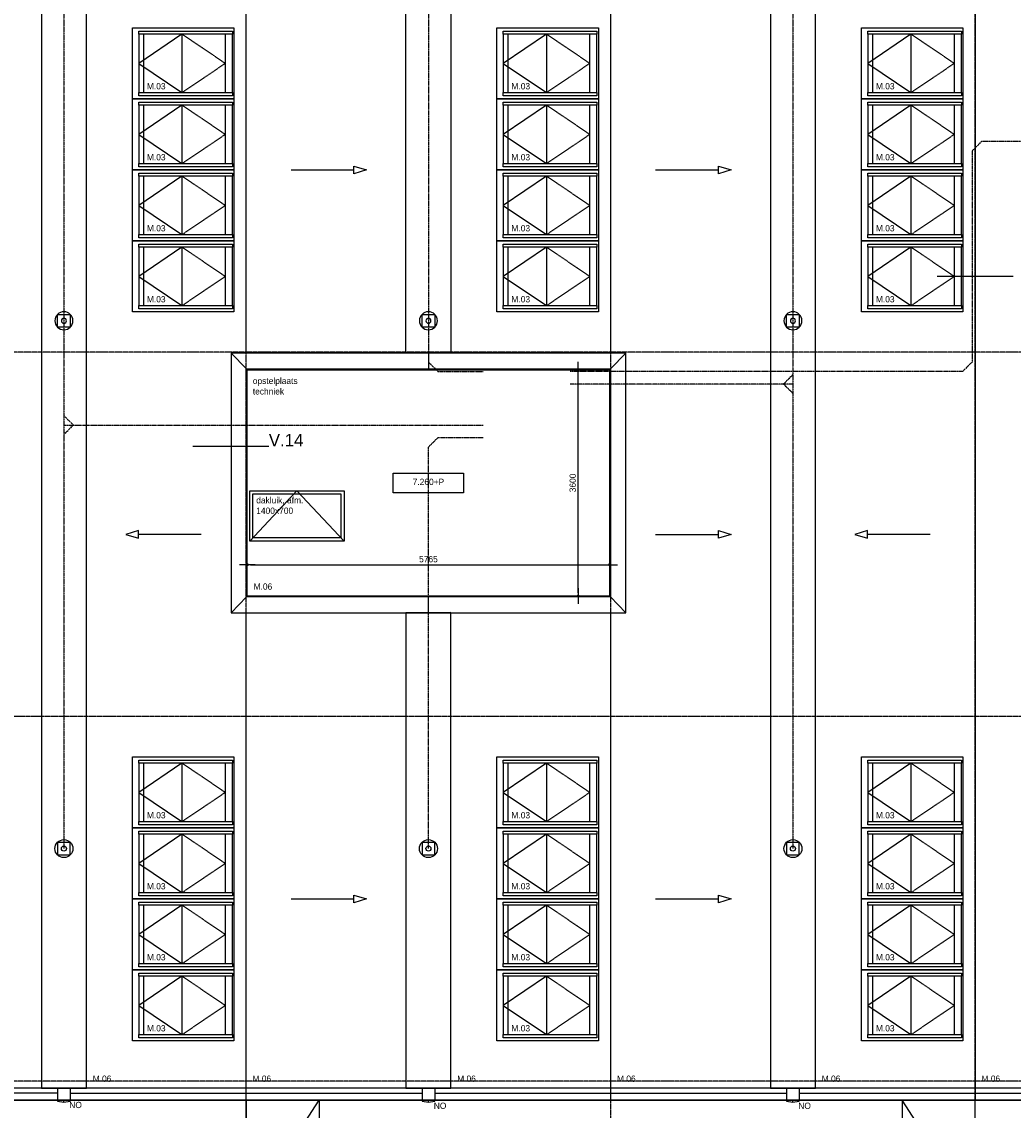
# Model space of a CAD drawing. Header units: millimetres. Extents: x -297000 to 504135, y -166520 to 252050.
# Tile 412 of 416: x 133454 to 149230, y 8962 to 26282. Entities that reach past the tile are written whole.
import ezdxf

# ---------------------------------------------------------------- set-up
doc = ezdxf.new("R2010")
doc.units = ezdxf.units.MM
doc.header["$MEASUREMENT"] = 0
for name, pattern in [('ACAD_ISO10W100', [18, 12, -3, 0, -3]), ('CENTER', [50.8, 31.75, -6.35, 6.35, -6.35]), ('HIDDEN2', [4.7625, 3.175, -1.5875])]:
    doc.linetypes.add(name, pattern=pattern)
doc.layers.get('Defpoints').update_dxf_attribs({"color": 6})
for name, color, linetype in [('010_D0050_D', 1, 'Continuous'), ('010_HMA', 9, 'Continuous'), ('010_T0050_T', 4, 'Continuous'), ('010_T0100_T', 4, 'Continuous'), ('010_T0200_T', 4, 'Continuous'), ('040_AXPRI_B', 9, 'CENTER'), ('068_HATCH_H', 8, 'Continuous'), ('080_SYMB_DETAIL', 4, 'Continuous'), ('240_STAIR_G', 1, 'Continuous'), ('310_WINDO_E', 1, 'Continuous'), ('410_WAFEX_G', 1, 'Continuous'), ('470_ROOF_G', 4, 'Continuous'), ('520_DRAIN_E', 8, 'Continuous'), ('520_DRAIN_G', 2, 'Continuous')]:
    doc.layers.add(name, color=color, linetype=linetype)
doc.styles.add('VMX 1 SMALL 100', font='unvr55w.TTF', dxfattribs={"height": 100})
doc.styles.add('VMX 2 MEDIUM 100', font='unvr55w.TTF', dxfattribs={"height": 200})
doc.styles.add('VMX 2 MEDIUM 50', font='unvr55w.TTF', dxfattribs={"height": 100})
doc.styles.add('VMX 3 BIG 200', font='unvr55w.TTF', dxfattribs={"height": 800})
doc.dimstyles.new('VMX 50', dxfattribs={"dimscale": 50, "dimtxt": 1, "dimasz": 1, "dimexe": 2, "dimexo": 2, "dimgap": 0.7, "dimtad": 1, "dimdec": 0, "dimdsep": 46, "dimtxsty": 'VMX 2 MEDIUM 50', "dimblk1": 'VMX-DIM-ARROW', "dimblk2": 'VMX-DIM-ARROW', "dimsah": 1, "dimcen": 1, "dimdle": 2, "dimse1": 1, "dimse2": 1, "dimclrd": 256, "dimclre": 256, "dimclrt": 256, "dimadec": 0, "dimazin": 0, "dimtm": 1e-09, "dimtfac": 1, "dimtdec": 0, "dimtmove": 2, "dimatfit": 2, "dimldrblk": 'VMX-DIM-ARROW', "dimfxl": 0, "dimtolj": 2, "dimlwd": -1, "dimarcsym": 0})

# ---------------------------------------------------------------- blocks, each defined once
blk = doc.blocks.new('VMX-DIM-ARROW')
h = blk.add_hatch(color=256)
edge = h.paths.add_edge_path()
edge.add_arc((0, 0), 0.5, 0, 360)
for p, q in [((-2.5, 0), (2.5, 0)), ((0, 2.5), (0, -2.5))]:
    blk.add_line(p, q)
blk = doc.blocks.new('*D473')
at = {"layer": '010_D0050_D'}
blk.add_line((137092, 17643), (142757, 17643), dxfattribs=at)
at = {"layer": 'Defpoints', "color": 0}
for p in [(137042, 20994), (142807, 20994), (142807, 17643)]:
    blk.add_point(p, dxfattribs=at)
at = {"layer": '010_D0050_D', "xscale": 50, "yscale": 50, "zscale": 50, "rotation": 180}
blk.add_blockref('VMX-DIM-ARROW', (137042, 17643), dxfattribs=at)
at = {"layer": '010_D0050_D', "xscale": 50, "yscale": 50, "zscale": 50}
blk.add_blockref('VMX-DIM-ARROW', (142807, 17643), dxfattribs=at)
at = {"layer": '010_D0050_D', "insert": (139925, 17730), "char_height": 100, "attachment_point": 5, "style": 'VMX 2 MEDIUM 50'}
blk.add_mtext('\\A2;5765', dxfattribs=at)
blk = doc.blocks.new('*D474')
at = {"layer": '010_D0050_D'}
blk.add_line((142307, 17194), (142307, 20694), dxfattribs=at)
at = {"layer": 'Defpoints', "color": 0}
for p in [(140581, 20744), (142307, 20744), (140756, 17144)]:
    blk.add_point(p, dxfattribs=at)
at = {"layer": '010_D0050_D', "xscale": 50, "yscale": 50, "zscale": 50}
for p, rotation in [((142307, 20744), 90), ((142307, 17144), 270)]:
    blk.add_blockref('VMX-DIM-ARROW', p, dxfattribs=dict(at, rotation=rotation))
at = {"layer": '010_D0050_D', "insert": (142221, 18944), "char_height": 100, "attachment_point": 5, "rotation": 90, "style": 'VMX 2 MEDIUM 50'}
blk.add_mtext('\\A2;3600', dxfattribs=at)
blk = doc.blocks.new('HMA_01')
at = {"layer": '520_DRAIN_E'}
blk.add_lwpolyline([(-100, -100), (100, -100), (100, 100), (-100, 100)], close=True, dxfattribs=at)
blk.add_circle((0, 0), 40, dxfattribs=at)
at = {"layer": '520_DRAIN_G', "color": 1}
blk.add_circle((0, 0), 143, dxfattribs=at)
blk = doc.blocks.new('VELUX_aanzicht')
at = {"layer": '310_WINDO_E', "color": 8}
blk.add_lwpolyline([(-1615, 565), (0, 565), (0, -565), (-1615, -565)], close=True, dxfattribs=at)
at = {"layer": '310_WINDO_E'}
for points in [[(-1515, 515), (-25, 515), (-25, 465), (-1515, 465), (-1515, 515)], [(-1515, -465), (-25, -465), (-25, -515), (-1515, -515), (-1515, -465)]]:
    blk.add_lwpolyline(points, dxfattribs=at)
for points in [[(-1515, -465), (-1435, -465), (-1435, 465), (-1515, 465)], [(-140, -465), (-25, -465), (-25, 465), (-140, 465)]]:
    blk.add_lwpolyline(points, close=True, dxfattribs=at)
at = {"layer": '310_WINDO_E', "color": 8}
for points in [[(-827.5, 465), (-1515, 0), (-827.5, -465)], [(-827.5, 465), (-827.5, -465)]]:
    blk.add_lwpolyline(points, dxfattribs=at)
at = {"layer": '310_WINDO_E', "color": 8, "linetype": 'HIDDEN2'}
blk.add_lwpolyline([(-827.5, -465), (-140, 0), (-827.5, 465)], dxfattribs=at)
at = {"layer": '010_T0100_T', "insert": (-1385, -415), "char_height": 100, "attachment_point": 7, "style": 'VMX 2 MEDIUM 100'}
blk.add_mtext('M.03', dxfattribs=at)
blk = doc.blocks.new('GRID01')
at = {"layer": '040_AXPRI_B', "linetype": 'ACAD_ISO10W100'}
for p, q in [((-17400, -3742), (-17400, 26942)), ((-11600, -3742), (-11600, 26942)), ((-5800, -3742), (-5800, 26942)), ((3742, 11600), (-26942, 11600)), ((3750, 5800), (-26942, 5800)), ((3742, 0), (-26942, 0))]:
    blk.add_line(p, q, dxfattribs=at)
blk = doc.blocks.new('1006_X-01.02')
at = {"color": 8}
blk.add_lwpolyline([(5857, 8593), (6607, 9393), (7357, 8593)], dxfattribs=at)
at = {"layer": '068_HATCH_H'}
for points in [[(7515, 14561), (7715, 14500), (7515, 14439), (7515, 14561)], [(13315, 14561), (13515, 14500), (13315, 14439), (13315, 14561)], [(6515, 14500), (7515, 14500)], [(12315, 14500), (13315, 14500)], [(4085, 8761), (3885, 8700), (4085, 8639), (4085, 8761)], [(5085, 8700), (4085, 8700)], [(12315, 8700), (13315, 8700)], [(13315, 8761), (13515, 8700), (13315, 8639), (13315, 8761)], [(15685, 8761), (15485, 8700), (15685, 8639), (15685, 8761)], [(16685, 8700), (15685, 8700)], [(7515, 2961), (7715, 2900), (7515, 2839), (7515, 2961)], [(13315, 2961), (13515, 2900), (13315, 2839), (13315, 2961)], [(6515, 2900), (7515, 2900)], [(12315, 2900), (13315, 2900)]]:
    blk.add_lwpolyline(points, dxfattribs=at)
at = {"layer": '240_STAIR_G', "color": 8}
for points in [[(6960, -2100), (5800, -2100), (5800, -300), (6960, -300)], [(16240, -2100), (17400, -2100), (17400, -300), (16240, -300)]]:
    blk.add_lwpolyline(points, close=True, dxfattribs=at)
for points in [[(5800, -300), (5800, -2100), (17400, -2100), (17400, -300), (5800, -300)], [(5800, -2100), (6960, -300)], [(17400, -2100), (16240, -300)]]:
    blk.add_lwpolyline(points, dxfattribs=at)
at = {"layer": '410_WAFEX_G', "color": 3}
blk.add_lwpolyline([(-300, -300), (23500, -300), (23500, 23500), (-300, 23500)], close=True, dxfattribs=at)
at = {"layer": '410_WAFEX_G'}
blk.add_lwpolyline([(-295, -295), (23495, -295), (23495, 23495), (-295, 23495)], close=True, dxfattribs=at)
for points in [[(2900, -300), (2900, -295)], [(8700, -300), (8700, -295)], [(14500, -300), (14500, -295)]]:
    blk.add_lwpolyline(points, dxfattribs=at)
at = {"layer": '470_ROOF_G', "color": 1}
for points in [[(2800, -189), (-194, -189), (-194, 23389), (2800, 23389)], [(23312, 23312), (23312, -112), (-112, -112), (-112, 23312), (23312, 23312)], [(2542, -112), (3258, -112), (3258, 23312), (2543, 23312), (2542, -112)], [(8342, 23312), (9058, 23312), (9058, 11583), (8342, 11583), (8342, 23312)], [(14858, 23312), (14142, 23312), (14142, -112), (14858, -112), (14858, 23312)], [(5560, 11583), (5560, 7454), (11840, 7454), (11840, 11583), (5560, 11583)], [(5804, 11333), (5560, 11583)], [(8700, 11583), (8700, 11319)], [(11597, 11333), (11840, 11583)], [(11597, 7704), (5804, 7704), (5804, 11333), (11597, 11333), (11597, 7704)], [(5818, 11319), (5804, 11333)], [(5804, 7704), (5560, 7454)], [(8700, 7454), (8700, 7718)], [(11597, 7704), (11840, 7454)], [(8342, -112), (9058, -112), (9058, 7455), (8342, 7454), (8342, -112)], [(2800, -112), (2800, -295)], [(3000, -112), (3000, -295)], [(8600, -112), (8600, -295)], [(8800, -112), (8800, -295)], [(14400, -112), (14400, -295)], [(14600, -112), (14600, -295)], [(2800, -300), (2800, -320), (2900, -335), (3000, -320), (3000, -300)], [(3000, -189), (8600, -189)], [(8600, -300), (8600, -320), (8700, -335), (8800, -320), (8800, -300)], [(8800, -189), (14400, -189)], [(14400, -300), (14400, -320), (14500, -335), (14600, -320), (14600, -300)], [(14600, -189), (20200, -189)]]:
    blk.add_lwpolyline(points, dxfattribs=at)
at = {"layer": '470_ROOF_G', "color": 2}
for points in [[(5800, 11583), (5800, 23500)], [(11600, 11583), (11600, 23500)], [(17400, 23500), (17400, -300)], [(5800, -300), (5800, 7454)], [(11600, -300), (11600, 7454)]]:
    blk.add_lwpolyline(points, dxfattribs=at)
at = {"layer": '470_ROOF_G', "color": 8}
blk.add_lwpolyline([(5818, 11319), (11583, 11319), (11583, 7718), (5818, 7718)], close=True, dxfattribs=at)
for points in [[(11583, 11319), (11597, 11333)], [(5818, 7718), (5804, 7704)], [(11583, 7718), (11597, 7704)], [(2900, -335), (2900, -300)], [(8700, -335), (8700, -300)], [(14500, -335), (14500, -300)]]:
    blk.add_lwpolyline(points, dxfattribs=at)
at = {"layer": '470_ROOF_G', "color": 1}
for points in [[(5857, 9393), (7357, 9393), (7357, 8593), (5857, 8593)], [(5907, 9343), (7307, 9343), (7307, 8643), (5907, 8643)]]:
    blk.add_lwpolyline(points, close=True, dxfattribs=at)
at = {"layer": '520_DRAIN_E', "linetype": 'CENTER', "ltscale": 0.5}
for points in [[(2900, 19500), (2900, 3700)], [(8700, 19500), (8699, 11443), (8849, 11293), (9572, 11293)], [(14500, 19500), (14500, 3700)], [(20300, 14950), (17500, 14950), (17350, 14800), (17350, 11443), (17200, 11293), (10952, 11293)], [(14500, 11093), (10952, 11093)], [(14500, 11243), (14350, 11093)], [(14500, 10943), (14350, 11093)], [(2900, 10590), (3050, 10440)], [(2900, 10440), (9572, 10440)], [(2900, 10290), (3050, 10440)], [(8700, 3700), (8700, 10090), (8850, 10240), (9572, 10240)]]:
    blk.add_lwpolyline(points, dxfattribs=at)
for name, p in [('GRID01', (23200, 0)), ('VELUX_aanzicht', (5605, 16195)), ('VELUX_aanzicht', (11405, 16195)), ('VELUX_aanzicht', (17205, 16195)), ('VELUX_aanzicht', (5605, 15065)), ('VELUX_aanzicht', (11405, 15065)), ('VELUX_aanzicht', (17205, 15065)), ('VELUX_aanzicht', (5605, 13935)), ('VELUX_aanzicht', (11405, 13935)), ('VELUX_aanzicht', (17205, 13935)), ('VELUX_aanzicht', (5605, 12805)), ('VELUX_aanzicht', (11405, 12805)), ('VELUX_aanzicht', (17205, 12805)), ('VELUX_aanzicht', (5605, 4595)), ('VELUX_aanzicht', (11405, 4595)), ('VELUX_aanzicht', (17205, 4595)), ('VELUX_aanzicht', (5605, 3465)), ('VELUX_aanzicht', (11405, 3465)), ('VELUX_aanzicht', (17205, 3465)), ('VELUX_aanzicht', (5605, 2335)), ('VELUX_aanzicht', (11405, 2335)), ('VELUX_aanzicht', (17205, 2335)), ('VELUX_aanzicht', (5605, 1205)), ('VELUX_aanzicht', (11405, 1205)), ('VELUX_aanzicht', (17205, 1205))]:
    blk.add_blockref(name, p)
at = {"layer": '010_HMA', "xscale": -1, "rotation": 180}
for p in [(2900, 12100), (8700, 12100), (14500, 12100)]:
    blk.add_blockref('HMA_01', p, dxfattribs=at)
at = {"layer": '010_HMA'}
for p in [(2900, 3700), (8700, 3700), (14500, 3700)]:
    blk.add_blockref('HMA_01', p, dxfattribs=at)
blk = doc.blocks.new('*D777')
at = {"layer": '010_D0050_D'}
blk.add_line((131275, 6425), (136975, 6425), dxfattribs=at)
at = {"layer": 'Defpoints', "color": 0}
for p in [(131225, 9425), (137025, 9425), (137025, 6425)]:
    blk.add_point(p, dxfattribs=at)
at = {"layer": '010_D0050_D', "xscale": 50, "yscale": 50, "zscale": 50, "rotation": 180}
blk.add_blockref('VMX-DIM-ARROW', (131225, 6425), dxfattribs=at)
at = {"layer": '010_D0050_D', "xscale": 50, "yscale": 50, "zscale": 50}
blk.add_blockref('VMX-DIM-ARROW', (137025, 6425), dxfattribs=at)
at = {"layer": '010_D0050_D', "insert": (134125, 6512), "char_height": 100, "attachment_point": 5, "style": 'VMX 2 MEDIUM 50'}
blk.add_mtext('\\A2;5800', dxfattribs=at)
blk = doc.blocks.new('*D778')
at = {"layer": '010_D0050_D'}
blk.add_line((148675, 6425), (154375, 6425), dxfattribs=at)
at = {"layer": 'Defpoints', "color": 0}
for p in [(148625, 9425), (154425, 9425), (154425, 6425)]:
    blk.add_point(p, dxfattribs=at)
at = {"layer": '010_D0050_D', "xscale": 50, "yscale": 50, "zscale": 50, "rotation": 180}
blk.add_blockref('VMX-DIM-ARROW', (148625, 6425), dxfattribs=at)
at = {"layer": '010_D0050_D', "xscale": 50, "yscale": 50, "zscale": 50}
blk.add_blockref('VMX-DIM-ARROW', (154425, 6425), dxfattribs=at)
at = {"layer": '010_D0050_D', "insert": (151525, 6512), "char_height": 100, "attachment_point": 5, "style": 'VMX 2 MEDIUM 50'}
blk.add_mtext('\\A2;5800', dxfattribs=at)
blk = doc.blocks.new('*D780')
at = {"layer": '010_D0050_D'}
blk.add_line((142875, 6425), (148575, 6425), dxfattribs=at)
at = {"layer": 'Defpoints', "color": 0}
for p in [(142825, 9425), (148625, 9425), (148625, 6425)]:
    blk.add_point(p, dxfattribs=at)
at = {"layer": '010_D0050_D', "xscale": 50, "yscale": 50, "zscale": 50, "rotation": 180}
blk.add_blockref('VMX-DIM-ARROW', (142825, 6425), dxfattribs=at)
at = {"layer": '010_D0050_D', "xscale": 50, "yscale": 50, "zscale": 50}
blk.add_blockref('VMX-DIM-ARROW', (148625, 6425), dxfattribs=at)
at = {"layer": '010_D0050_D', "insert": (145725, 6512), "char_height": 100, "attachment_point": 5, "style": 'VMX 2 MEDIUM 50'}
blk.add_mtext('\\A2;5800', dxfattribs=at)
blk = doc.blocks.new('*D781')
at = {"layer": '010_D0050_D'}
blk.add_line((137075, 6425), (142775, 6425), dxfattribs=at)
at = {"layer": 'Defpoints', "color": 0}
for p in [(137025, 9425), (142825, 9425), (142825, 6425)]:
    blk.add_point(p, dxfattribs=at)
at = {"layer": '010_D0050_D', "xscale": 50, "yscale": 50, "zscale": 50, "rotation": 180}
blk.add_blockref('VMX-DIM-ARROW', (137025, 6425), dxfattribs=at)
at = {"layer": '010_D0050_D', "xscale": 50, "yscale": 50, "zscale": 50}
blk.add_blockref('VMX-DIM-ARROW', (142825, 6425), dxfattribs=at)
at = {"layer": '010_D0050_D', "insert": (139925, 6512), "char_height": 100, "attachment_point": 5, "style": 'VMX 2 MEDIUM 50'}
blk.add_mtext('\\A2;5800', dxfattribs=at)
blk = doc.blocks.new('*D782')
at = {"layer": '010_D0050_D'}
blk.add_line((130975, 6175), (154675, 6175), dxfattribs=at)
at = {"layer": 'Defpoints', "color": 0}
for p in [(130925, 9425), (154725, 9425), (154725, 6175)]:
    blk.add_point(p, dxfattribs=at)
at = {"layer": '010_D0050_D', "xscale": 50, "yscale": 50, "zscale": 50, "rotation": 180}
blk.add_blockref('VMX-DIM-ARROW', (130925, 6175), dxfattribs=at)
at = {"layer": '010_D0050_D', "xscale": 50, "yscale": 50, "zscale": 50}
blk.add_blockref('VMX-DIM-ARROW', (154725, 6175), dxfattribs=at)
at = {"layer": '010_D0050_D', "insert": (143172, 6262), "char_height": 100, "attachment_point": 5, "style": 'VMX 2 MEDIUM 50'}
blk.add_mtext('\\A2;23800', dxfattribs=at)

msp = doc.modelspace()

# ---------------------------------------------------------------- linework, layer by layer
at = {"layer": '010_T0200_T', "color": 8}
msp.add_lwpolyline([(140485, 18786.3), (139365, 18786.3), (139365, 19101.3), (140485, 19101.3)], close=True, dxfattribs=at)
at = {"layer": '080_SYMB_DETAIL', "color": 6}
for points in [[(149230, 22230), (148020, 22230)], [(137385, 19525), (136175, 19525)]]:
    msp.add_lwpolyline(points, dxfattribs=at)

# ---------------------------------------------------------------- block references
msp.add_blockref('1006_X-01.02', (131225, 9425))

# ---------------------------------------------------------------- texts
at = {"layer": '010_T0050_T', "insert": (139925, 18960.2), "char_height": 100, "attachment_point": 5, "style": 'VMX 2 MEDIUM 50'}
msp.add_mtext('7.260+P', dxfattribs=at)
at = {"layer": '010_T0100_T', "char_height": 100}
for s, insert, attachment_point, style in [('opstelplaats\\Ptechniek', (137130, 20349.7), 7, 'VMX 1 SMALL 100'), ('dakluik, afm. \\P1400x700', (137184.6, 18584.6), 4, 'VMX 1 SMALL 100'), ('M.06', (137142.5, 17243.6), 7, 'VMX 2 MEDIUM 100'), ('M.06', (134582.5, 9413), 7, 'VMX 2 MEDIUM 100'), ('M.06', (137125, 9413), 7, 'VMX 2 MEDIUM 100'), ('M.06', (140382.5, 9413), 7, 'VMX 2 MEDIUM 100'), ('M.06', (142925, 9413), 7, 'VMX 2 MEDIUM 100'), ('M.06', (146182.5, 9413), 7, 'VMX 2 MEDIUM 100'), ('M.06', (148725, 9413), 7, 'VMX 2 MEDIUM 100'), ('NO', (134210, 8995), 7, 'VMX 1 SMALL 100'), ('NO', (140010, 8982.2), 7, 'VMX 1 SMALL 100'), ('NO', (145810, 8982.2), 7, 'VMX 1 SMALL 100')]:
    msp.add_mtext(s, dxfattribs=dict(at, insert=insert, attachment_point=attachment_point, style=style))
at = {"layer": '080_SYMB_DETAIL', "insert": (137385, 19525), "char_height": 200, "attachment_point": 7, "style": 'VMX 3 BIG 200'}
msp.add_mtext('V.14', dxfattribs=at)

# ---------------------------------------------------------------- dimensions: what is measured, and where the dimension line sits
at = {"layer": '010_D0050_D'}
for base, p1, p2, picture, middle in [((142807.5, 17643.5), (137042.5, 20994), (142807.5, 20994), '*D473', (139925, 17730.4)), ((137025, 6425), (131225, 9425), (137025, 9425), '*D777', (134125, 6511.9)), ((142825, 6425), (137025, 9425), (142825, 9425), '*D781', (139925, 6511.9)), ((148625, 6425), (142825, 9425), (148625, 9425), '*D780', (145725, 6511.9)), ((154425, 6425), (148625, 9425), (154425, 9425), '*D778', (151525, 6511.9))]:
    dim = msp.add_linear_dim(base=base, p1=p1, p2=p2, dimstyle='VMX 50', dxfattribs=at)
    dim.commit()
    dim.dimension.update_dxf_attribs({"geometry": picture, "text_midpoint": middle})
dim = msp.add_linear_dim(base=(142307.5, 20743.5373), p1=(140755.6394, 17143.9809), p2=(140580.6556, 20743.5373), angle=90, dimstyle='VMX 50', dxfattribs=at)
dim.commit()
dim.dimension.update_dxf_attribs({"geometry": '*D474', "text_midpoint": (142220.6219, 18943.7591)})
dim = msp.add_linear_dim(base=(154725, 6175), p1=(130925, 9425), p2=(154725, 9425), dimstyle='VMX 50', dxfattribs=at)
dim.commit()
dim.dimension.update_dxf_attribs({"geometry": '*D782', "text_midpoint": (143172.1, 6261.9), "dimtype": 160})

doc.saveas('drawing.dxf')
